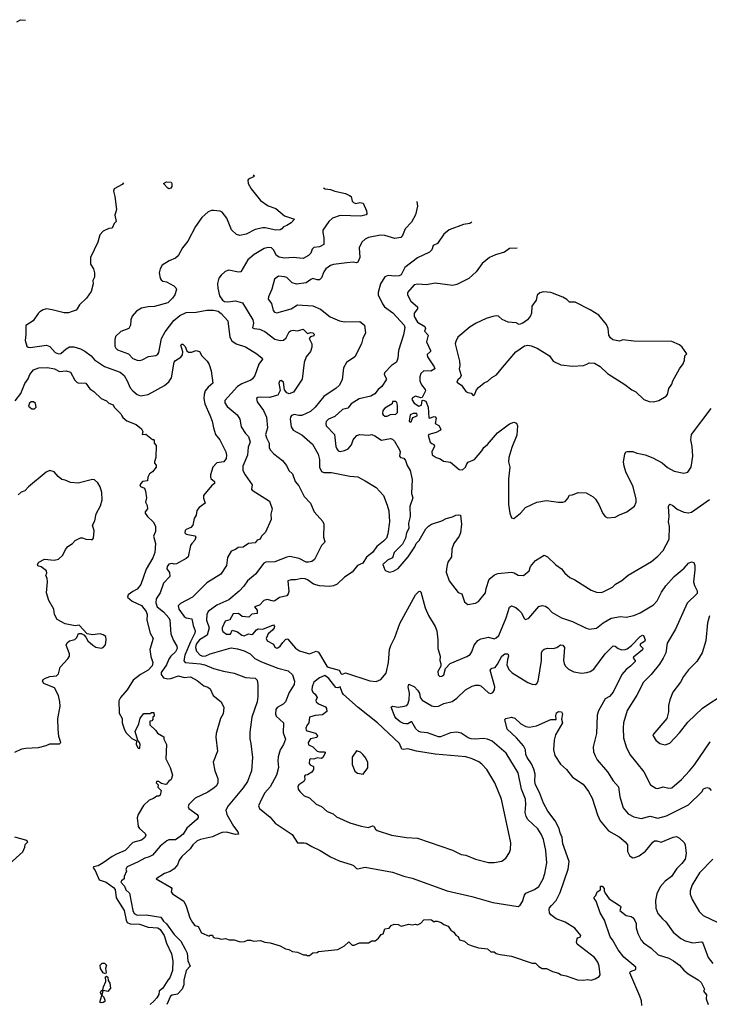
# Model space of a CAD drawing. Extents: x 1771496 to 1971148, y 471553 to 643630.
# Tile 655 of 656: x 1958849 to 1965167, y 522706 to 531724. Entities that reach past the tile are written whole.
import ezdxf

# ---------------------------------------------------------------- set-up
doc = ezdxf.new("R2010")
doc.units = 0

msp = doc.modelspace()

# ---------------------------------------------------------------- linework, layer by layer
at = {"layer": '0CON10XD'}
for points in [[(1958824.1, 531705.9), (1958855.8, 531724.2), (1958902.6, 531720)], [(1960988.9, 530304.7), (1961001.2, 530295), (1960992, 530285), (1960946.1, 530263.9), (1960940, 530255), (1960942.5, 530225), (1960970.5, 530175), (1961055, 530067.8), (1961125, 530017.8), (1961194.1, 529994.1), (1961275, 529928.5), (1961366.4, 529896.4), (1961336.7, 529865), (1961295, 529840), (1961265, 529827.5), (1961251.7, 529808.3), (1961235, 529798), (1961195, 529795.8), (1961098.3, 529818.3), (1961075, 529818.1), (1961005, 529802.2), (1960925, 529759.4), (1960865, 529748), (1960835, 529755.8), (1960788.1, 529798.1), (1960746.4, 529905), (1960705, 529962), (1960685, 529971.2), (1960625, 529977.5), (1960605, 529976.7), (1960575, 529963.8), (1960518.8, 529911.2), (1960459.1, 529830.9), (1960388.8, 529695), (1960341.2, 529635), (1960299.6, 529560.5), (1960275, 529541.2), (1960217.5, 529515), (1960155, 529476.7), (1960135, 529442.5), (1960126.7, 529405), (1960136.1, 529356.1), (1960145, 529342.5), (1960160.4, 529330.5), (1960193.9, 529323.9), (1960260, 529285), (1960279.6, 529269.5), (1960286.2, 529253.8), (1960270, 529205), (1960247.7, 529172.3), (1960205, 529130), (1960085, 529097.8), (1960025, 529094.4), (1959965, 529082.5), (1959918, 529055), (1959880.3, 529009.7), (1959867.1, 528975), (1959862.7, 528927.3), (1959850, 528895), (1959775, 528867.5), (1959726.5, 528823.5), (1959720, 528795), (1959720.4, 528735), (1959729.1, 528715), (1959745, 528699.5), (1959845, 528663.8), (1959885, 528622.3), (1959925, 528605.3), (1959945, 528602.3), (1959971.7, 528608.3), (1960029.4, 528640.6), (1960095, 528647.5), (1960115, 528661.4), (1960122.8, 528677.2), (1960148.4, 528805), (1960182, 528865), (1960260.9, 528969.2), (1960315.3, 529014.7), (1960375, 529041.5), (1960465, 529044.2), (1960562.5, 529065), (1960624.6, 529064.6), (1960666.2, 529055), (1960695, 529034), (1960755.6, 528965), (1960773.3, 528815), (1960792.4, 528782.4), (1960831.2, 528755), (1960916.4, 528726.4), (1961021.2, 528665), (1961071.2, 528625), (1961074, 528615), (1961041.3, 528568.7), (1961003.4, 528466.6), (1960980.8, 528435), (1960967.3, 528422.7), (1960885, 528390), (1960845.2, 528364.8), (1960728.9, 528235), (1960729.4, 528215), (1960750.6, 528180.6), (1960842, 528105), (1960865.5, 528065.5), (1960878.6, 527995), (1960917.1, 527935), (1960945.7, 527905), (1960959.4, 527855), (1960941.7, 527808.3), (1960935.4, 527735), (1960893.5, 527635), (1960894.4, 527595), (1960915, 527554), (1960980, 527465), (1960972.5, 527425), (1960977.5, 527415), (1961136.7, 527315), (1961162, 527245), (1961151.2, 527195), (1961153.3, 527145), (1961101.2, 527028.8), (1961062.9, 526995), (1961053.3, 526965), (1961025, 526956.2), (1961005, 526932.2), (1960943.7, 526926.3), (1960897.1, 526892.9), (1960850, 526890), (1960825, 526870), (1960785, 526856.7), (1960751.7, 526798.3), (1960744.3, 526725), (1960692.9, 526645), (1960564, 526565), (1960432, 526435), (1960322.2, 526377.8), (1960300.8, 526355), (1960306.7, 526325), (1960355, 526259.3), (1960375, 526246.9), (1960425.7, 526235), (1960437.3, 526175), (1960457.9, 526127.9), (1960453.5, 526105), (1960412.8, 526027.2), (1960361.8, 525905), (1960351.7, 525851.7), (1960366.1, 525836.1), (1960505, 525824.1), (1960545.3, 525815.3), (1960625, 525781.5), (1960715, 525756.9), (1960815, 525740), (1960918.9, 525698.9), (1961005, 525693.8), (1961023.8, 525675), (1961030.8, 525635), (1961031.4, 525525), (1961025.6, 525475), (1960974.7, 525335.3), (1960957.3, 525197.3), (1960957.7, 525137.7), (1960967.5, 525095), (1960980.5, 524965), (1960973.3, 524845), (1960935.7, 524745), (1960895, 524687.5), (1960760, 524525), (1960737.1, 524485), (1960746.9, 524445), (1960806.8, 524336.8), (1960846.2, 524285), (1960852.5, 524265), (1960825, 524260), (1960742.6, 524282.6), (1960705, 524279.5), (1960679.3, 524269.3), (1960615, 524238.9), (1960505, 524216.2), (1960475, 524201.5), (1960435, 524166.5), (1960410.4, 524129.6), (1960335, 524060), (1960309.5, 524025), (1960295, 523983.8), (1960265, 523946.2), (1960227.9, 523922.1), (1960175, 523903.8), (1960100, 523855), (1960236, 523775), (1960243.8, 523765), (1960236.2, 523735), (1960248.8, 523718.8), (1960351.9, 523651.9), (1960374.2, 523605), (1960409.1, 523499.1), (1960431.4, 523455), (1960455, 523426), (1960485, 523417.5), (1960515, 523360), (1960585, 523330), (1960595, 523340), (1960615, 523337.5), (1960621.7, 523321.7), (1960633.6, 523313.6), (1960663, 523313), (1960698.3, 523301.7), (1960735, 523307.5), (1960767, 523297), (1960815, 523296.2), (1960869.3, 523279.3), (1960908.3, 523281.7), (1960935, 523293.3), (1960963, 523293), (1960995, 523283.8), (1961055, 523288.8), (1961095, 523273.8), (1961145, 523268.8), (1961235, 523241.2), (1961285, 523212.5), (1961315, 523207.5), (1961348.3, 523188.3), (1961395, 523182.5), (1961448.3, 523158.3), (1961475, 523160), (1961483, 523153), (1961505, 523152.5), (1961535, 523177.5), (1961575, 523180), (1961585, 523190), (1961765, 523207.5), (1961825, 523240), (1961865, 523277.5), (1961895, 523246.7), (1961913, 523247), (1961961.7, 523268.3), (1962045, 523270), (1962075, 523286.7), (1962105, 523287.5), (1962135, 523310), (1962160, 523345), (1962178.3, 523351.7), (1962195, 523397.5), (1962235, 523403.3), (1962253.6, 523426.4), (1962280.7, 523439.3), (1962315, 523437.5), (1962345, 523422.5), (1962415, 523440), (1962445, 523432.5), (1962475, 523440), (1962495, 523432.5), (1962525, 523447.5), (1962552.1, 523477.9), (1962603.9, 523483.9), (1962620.7, 523480.7), (1962645, 523460), (1962655, 523467.5), (1962673.6, 523466.4), (1962710, 523455), (1962736.2, 523436.2), (1962775, 523420), (1962797.5, 523385), (1962827.3, 523367.3), (1962845, 523340), (1962866.4, 523326.4), (1962877.5, 523297.5), (1962923.6, 523283.6), (1962955.9, 523255.9), (1962985, 523243.3), (1963053.6, 523223.6), (1963135, 523212.5), (1963165, 523187.5), (1963195, 523187.5), (1963215, 523172.5), (1963250.7, 523160.7), (1963355, 523146.7), (1963545, 523082.5), (1963575, 523082.5), (1963605, 523052.5), (1963635, 523033.3), (1963675, 523032.5), (1963730, 523005), (1963785, 522990), (1963810, 522975), (1963855, 522966.7), (1963960.7, 522930.7), (1964015, 522927.5), (1964055, 522932.5), (1964085, 522927.5), (1964121.7, 522938.3), (1964159.3, 522960.7), (1964167, 522977), (1964158.8, 523055), (1964145, 523092.5), (1964115.8, 523135), (1963957.8, 523255), (1963950, 523275), (1963956.2, 523305), (1963963.3, 523315), (1963987.5, 523325), (1963990, 523335), (1963935, 523403.8), (1963845, 523457.1), (1963765, 523488.6), (1963714.3, 523525), (1963703.3, 523545), (1963698.6, 523575), (1963701.5, 523588.5), (1963720.7, 523609.3), (1963764.5, 523655.5), (1963799.4, 523730.6), (1963872.5, 523945), (1963881.8, 524015), (1963824.4, 524174.4), (1963820, 524235), (1963800.9, 524275), (1963791.2, 524315), (1963755.4, 524385), (1963688.5, 524475), (1963647.4, 524547.4), (1963610.4, 524645), (1963574.6, 524715), (1963569.6, 524745), (1963571.6, 524815), (1963560.4, 524860.4), (1963537.8, 524907.8), (1963497.7, 524965), (1963486.5, 524995), (1963482.2, 525035), (1963463.8, 525073.8), (1963401.4, 525145), (1963314.2, 525225), (1963293.3, 525315), (1963302.5, 525325), (1963355, 525336.7), (1963385, 525326.7), (1963438.8, 525275), (1963485, 525250), (1963515.7, 525244.3), (1963585, 525255.6), (1963715, 525313.5), (1963765, 525313.3), (1963762.3, 525352.3), (1963768, 525375), (1963785, 525388.8), (1963813.6, 525383.6), (1963823.3, 525365), (1963813.3, 525316.7), (1963820.8, 525285), (1963759.2, 525175), (1963745.5, 525124.5), (1963740, 525035), (1963753.1, 524985), (1963805, 524904.2), (1963858.6, 524855), (1963915, 524787.5), (1964012.6, 524722.6), (1964060, 524655), (1964094.5, 524594.5), (1964142, 524442), (1964166.4, 524386.4), (1964242, 524295), (1964340.7, 524240.7), (1964396.2, 524195), (1964416.2, 524165), (1964417.5, 524105), (1964435, 524070), (1964450, 524055), (1964465, 524047.5), (1964485, 524050), (1964525, 524066.7), (1964581.2, 524108.8), (1964648.8, 524191.2), (1964665.9, 524204.1), (1964685, 524204.2), (1964725, 524190), (1964835, 524235.7), (1964865, 524242), (1964895, 524228.8), (1964936.4, 524186.4), (1964945.5, 524165.5), (1964955.5, 524085.5), (1964945, 524036.2), (1964915, 523994.3), (1964870.7, 523949.3), (1964822.2, 523875), (1964762.9, 523835), (1964717.9, 523782.1), (1964686.1, 523716.1), (1964672.9, 523655), (1964675.7, 523585.7), (1964696.8, 523536.8), (1964737.9, 523487.9), (1964770.3, 523460.3), (1964835, 523366.2), (1964905, 523309.2), (1964945.6, 523285.6), (1965015, 523269.4), (1965095, 523278.6), (1965105, 523273.8), (1965155.8, 523135), (1965199.1, 523079.1)], [(1959799.9, 530229.2), (1959788.8, 530215), (1959714.2, 530175), (1959708.1, 530155), (1959720, 530105), (1959734.3, 529985), (1959719.2, 529935), (1959733.3, 529876.7), (1959713.1, 529856.9), (1959697.5, 529815), (1959665, 529811.5), (1959613.2, 529786.8), (1959584.6, 529755), (1959565.5, 529685), (1959498.1, 529545), (1959497.5, 529485), (1959525, 529442.5), (1959534, 529405), (1959533.3, 529365), (1959520, 529335), (1959523.3, 529305), (1959503.3, 529235), (1959461.2, 529175), (1959397.7, 529112.3), (1959376.2, 529075), (1959365, 529064.2), (1959329.8, 529050.2), (1959295, 529038.1), (1959255, 529039.5), (1959145, 529068.2), (1959095, 529074.5), (1959065, 529066.5), (1959032.3, 529047.7), (1959016.6, 529033.4), (1958971.2, 528965), (1958905.7, 528924.3), (1958906.1, 528843.9), (1958898.2, 528785), (1958913.3, 528733.3), (1958925, 528724.4), (1958945, 528721.5), (1959095, 528743.3), (1959125, 528730.6), (1959175, 528676.5), (1959205, 528662.5), (1959225, 528665.5), (1959275, 528710), (1959305, 528726.5), (1959345, 528727.1), (1959405, 528709.1), (1959446.9, 528686.9), (1959505, 528644), (1959535, 528607.5), (1959626.2, 528546.2), (1959768, 528495), (1959806, 528465), (1959834.1, 528415.9), (1959862.1, 528352.1), (1959884.6, 528324.7), (1959925, 528290.6), (1959955, 528280), (1960025, 528292.1), (1960175, 528372.7), (1960215, 528407.5), (1960238.2, 528445), (1960263.1, 528586.9), (1960277.4, 528602.6), (1960325, 528632.9), (1960341.1, 528655), (1960343.4, 528683.4), (1960326.4, 528743.6), (1960335, 528753.3), (1960345, 528753.3), (1960365, 528731.2), (1960380.7, 528690.7), (1960395, 528678.8), (1960422.3, 528677.7), (1960465.5, 528695.5), (1960495, 528686), (1960518, 528645), (1960566, 528595), (1960583.8, 528565), (1960603, 528507), (1960617.5, 528395), (1960575, 528358.8), (1960548.6, 528325), (1960537.9, 528292.1), (1960535.5, 528255), (1960543.6, 528205), (1960591.7, 528101.7), (1960612.7, 528047.3), (1960623.3, 527985), (1960641.9, 527925), (1960681.4, 527875), (1960738.9, 527765), (1960744.4, 527735), (1960739.4, 527705), (1960720, 527675), (1960655, 527664.1), (1960617.3, 527625), (1960596.2, 527555), (1960596.4, 527536.4), (1960601.2, 527521.2), (1960633.3, 527495), (1960633.8, 527475), (1960606.8, 527453.2), (1960533.9, 527366.1), (1960531.7, 527341.7), (1960546.7, 527295), (1960492.5, 527255), (1960471.7, 527228.3), (1960466.2, 527185), (1960448, 527155), (1960436.2, 527095), (1960417.6, 527072.4), (1960375, 527055.8), (1960364.2, 527045), (1960362.9, 527025), (1960375, 527012.5), (1960455, 526997.5), (1960463.3, 526985), (1960455, 526957.5), (1960425, 526926.7), (1960415, 526907.5), (1960392, 526805), (1960375, 526788), (1960285, 526740), (1960265, 526736.7), (1960245, 526743.3), (1960215, 526736.7), (1960198.8, 526715), (1960196.2, 526695), (1960221.4, 526661.4), (1960224, 526625), (1960166, 526564), (1960134.5, 526475), (1960100.3, 526419.7), (1960096.8, 526383.2), (1960108.8, 526345), (1960165, 526300.8), (1960215.5, 526245), (1960223.3, 526225), (1960235, 526100), (1960257.7, 526037.7), (1960288.9, 525985), (1960291.2, 525965), (1960276.2, 525935), (1960235, 525895.4), (1960215, 525865.5), (1960195.2, 525814.8), (1960145.5, 525745), (1960145.5, 525725.5), (1960167.4, 525697.4), (1960205, 525686.2), (1960235, 525689.2), (1960305, 525713.1), (1960355, 525700.5), (1960415, 525704.4), (1960475, 525672.7), (1960535, 525622.7), (1960571.4, 525611.4), (1960594.4, 525594.4), (1960621.2, 525535), (1960695, 525476.7), (1960719.2, 525425), (1960712.5, 525365), (1960687.9, 525322.1), (1960649.2, 525185), (1960647.3, 525152.7), (1960661.2, 525025), (1960622.5, 524925), (1960637.1, 524845), (1960662.7, 524772.7), (1960664.4, 524735), (1960652.2, 524707.8), (1960630.5, 524689.5), (1960571.9, 524648.1), (1960457.9, 524595), (1960398.8, 524535), (1960391.2, 524515), (1960399.6, 524499.5), (1960474.2, 524445), (1960485, 524430), (1960485, 524417.5), (1960475, 524401.2), (1960379.8, 524320.2), (1960348, 524265), (1960318.1, 524241.9), (1960275, 524212.5), (1960215, 524211.1), (1960196.4, 524203.6), (1960136.9, 524153.1), (1960065, 524072.5), (1960035, 524055.8), (1959994.5, 524045.5), (1959935, 524009.6), (1959834.5, 523965.5), (1959822.1, 523945), (1959827.8, 523925), (1959807.5, 523875), (1959807.5, 523855), (1959782.6, 523837.4), (1959776.2, 523825), (1959808.5, 523788.5), (1959820.9, 523755), (1959855.4, 523725), (1959884.4, 523564.4), (1959897.2, 523537.2), (1959925, 523522.9), (1960006.3, 523523.7), (1960140.8, 523505), (1960165, 523467.1), (1960193.8, 523443.8), (1960265, 523344.4), (1960323.8, 523283.8), (1960365, 523212), (1960383.9, 523173.9), (1960390.8, 523105), (1960409.6, 523055), (1960374.7, 523015), (1960352.2, 522927.8), (1960352.5, 522885), (1960338.2, 522845), (1960295, 522798.9), (1960245, 522789.3), (1960229.6, 522780.4), (1960196.2, 522705)], [(1960215, 530175.8), (1960205, 530181.9), (1960166, 530225), (1960195, 530238.2), (1960236.7, 530235), (1960244, 530225), (1960244, 530195), (1960235, 530180), (1960215, 530175.8)], [(1961633.3, 530184.9), (1961646.7, 530175), (1961695, 530168.2), (1961735, 530153.8), (1961835, 530132.4), (1961871.4, 530115), (1961884.3, 530105), (1961895, 530062.5), (1961908.3, 530048.3), (1961928.8, 530041.2), (1961965, 530048.6), (1961995, 530042.9), (1962027.1, 529975), (1962030, 529945), (1962024.2, 529935.8), (1961975, 529923.1), (1961785, 529930.8), (1961714.3, 529905), (1961680, 529875), (1961626.9, 529795), (1961625.6, 529775), (1961636.9, 529725), (1961636.7, 529665), (1961595.7, 529644.3), (1961543, 529636.9), (1961528.5, 529621.5), (1961515, 529584.3), (1961495, 529565.8), (1961445, 529537.5), (1961355, 529546.2), (1961275, 529541.2), (1961225, 529549.5), (1961203, 529563), (1961175.6, 529615.6), (1961155, 529634.6), (1961125, 529638.4), (1961090.1, 529629.9), (1960996, 529574), (1960939.4, 529525), (1960875.7, 529414.3), (1960855, 529412.9), (1960765, 529429.2), (1960732.2, 529417.8), (1960694.5, 529385.5), (1960673.5, 529356.5), (1960661.3, 529308.7), (1960663.3, 529265), (1960679.4, 529195), (1960705.5, 529155), (1960725, 529142.9), (1960755, 529140.6), (1960825, 529150), (1960891.5, 529131.5), (1960985.7, 528975), (1960990.6, 528945), (1960982.5, 528902.5), (1960995.8, 528895.8), (1961045, 528890.9), (1961095, 528867.6), (1961185, 528796.7), (1961235, 528786.6), (1961265, 528790), (1961291.1, 528808.9), (1961319.2, 528865), (1961330, 528875), (1961355, 528880.5), (1961374.1, 528875.9), (1961395, 528873.1), (1961445, 528888.5), (1961485, 528848.8), (1961515, 528858.9), (1961536, 528855), (1961545.8, 528845), (1961545, 528830), (1961512, 528818), (1961500, 528805), (1961526.2, 528755), (1961525.8, 528725), (1961512.9, 528685), (1961474.2, 528635), (1961455.8, 528585), (1961437.3, 528432.7), (1961357.8, 528312.2), (1961317.3, 528297.3), (1961296.8, 528306.8), (1961273.8, 528335), (1961265, 528403.8), (1961245, 528420.8), (1961232, 528415), (1961222.9, 528395), (1961236.4, 528326.4), (1961215, 528284), (1961136.8, 528263.2), (1961052.3, 528267.6), (1961030, 528265), (1961019.2, 528255), (1961023.3, 528225), (1961082.9, 528145), (1961110, 528085), (1961118.9, 527985), (1961102.1, 527925), (1961109.4, 527895), (1961134.7, 527845), (1961134.6, 527805), (1961143.9, 527783.9), (1961176.3, 527746.3), (1961255.5, 527685.5), (1961292.2, 527642.2), (1961315.7, 527595.7), (1961349.2, 527565), (1961371.4, 527495), (1961405, 527456), (1961456.4, 527356.4), (1961511.9, 527295), (1961547.7, 527217.6), (1961627, 527127), (1961634, 527105), (1961631.2, 526985), (1961643.3, 526945), (1961642.5, 526935), (1961615, 526907.5), (1961548.7, 526781.3), (1961525, 526762.2), (1961495, 526754.5), (1961475, 526756.4), (1961408.3, 526788.3), (1961325, 526806.9), (1961297.9, 526802.1), (1961185, 526758.2), (1961105.4, 526754.6), (1961086.4, 526746.4), (1961010.8, 526645), (1960935, 526584.3), (1960903.1, 526535), (1960858.8, 526491.2), (1960765, 526411.9), (1960655, 526361.8), (1960577.1, 526305), (1960563, 526277), (1960560.4, 526225), (1960585.4, 526155), (1960565, 526085.5), (1960495.7, 526045), (1960466.8, 526005), (1960458.9, 525975), (1960468.8, 525938.8), (1960501.4, 525905), (1960525.6, 525895.6), (1960555, 525897.7), (1960595, 525915.2), (1960785, 525969.6), (1960845, 525961.1), (1960905, 525943.1), (1960960, 525915), (1961004, 525874), (1961065, 525841.8), (1961215, 525783.5), (1961310, 525760), (1961346.9, 525725), (1961367.5, 525665), (1961364.5, 525635), (1961318.7, 525561.3), (1961283.2, 525476.8), (1961262, 525455), (1961206.7, 525423.3), (1961194.6, 525405), (1961191.5, 525365), (1961199.4, 525345), (1961264.6, 525284.6), (1961263.5, 525193.5), (1961283.1, 525135), (1961264.5, 525085), (1961235.8, 525035), (1961217.3, 524972.7), (1961212.9, 524935), (1961221.1, 524875), (1961200.7, 524805), (1961143.8, 524696.2), (1961095, 524641.4), (1961064.4, 524585), (1961038, 524525), (1961045, 524500), (1961145, 524420), (1961190, 524365), (1961345, 524260), (1961395, 524183.8), (1961455, 524186), (1961475, 524181.2), (1961525, 524150), (1961602.5, 524115), (1961697.5, 524055), (1961775, 524018.8), (1961885, 523986.2), (1961905.8, 523975.8), (1961935, 523948.8), (1961945, 523946.2), (1962015, 523961.2), (1962263.9, 523916.1), (1962368.8, 523878.8), (1962445, 523862), (1962764.2, 523745.8), (1962992.3, 523692.3), (1963185, 523637.5), (1963415, 523602.9), (1963433.8, 523615), (1963455, 523646.7), (1963472.5, 523705), (1963485.3, 523724.7), (1963565, 523758.6), (1963604.5, 523785.5), (1963643.9, 523856.1), (1963660, 523905), (1963677.1, 524002.9), (1963669.1, 524115), (1963647.3, 524215), (1963625.4, 524265.4), (1963595, 524311.4), (1963505, 524399.4), (1963489.1, 524425), (1963478.9, 524461.1), (1963486.2, 524535), (1963483.1, 524585), (1963447.3, 524675), (1963414.5, 524825), (1963304.7, 525004.7), (1963178.6, 525115), (1963135, 525134.6), (1963095, 525141.6), (1963025, 525132.9), (1962985, 525136.6), (1962957.6, 525147.6), (1962895, 525189.5), (1962855, 525198.8), (1962795, 525192.7), (1962705, 525156.9), (1962685, 525155.6), (1962585, 525193.6), (1962525, 525197.5), (1962505.8, 525205), (1962479.5, 525229.5), (1962441.7, 525291.7), (1962435, 525293.8), (1962406.5, 525273.5), (1962386.5, 525273.5), (1962365, 525277.8), (1962335, 525294.5), (1962297.1, 525325), (1962285, 525342.5), (1962253.6, 525426.4), (1962265, 525436.2), (1962315, 525428.8), (1962375, 525438), (1962395, 525444), (1962405.6, 525454.4), (1962418.6, 525495), (1962418.9, 525555), (1962407.5, 525615), (1962415, 525636.7), (1962465, 525614.2), (1962495, 525582), (1962510.8, 525555), (1962517.5, 525515), (1962535, 525492.5), (1962625, 525439.4), (1962645, 525434.4), (1962685, 525437.8), (1962735, 525461.1), (1962809.8, 525480.2), (1962855, 525509.4), (1962934.6, 525585.4), (1962995, 525618.9), (1963025, 525628.6), (1963055, 525629.2), (1963072.4, 525622.4), (1963145, 525560), (1963165, 525554), (1963185, 525561.2), (1963200, 525585), (1963201.9, 525615), (1963159.2, 525765), (1963175, 525785.8), (1963205, 525790.6), (1963227.5, 525822.5), (1963265.7, 525895), (1963295, 525915.6), (1963317, 525917), (1963325, 525910), (1963327.5, 525895), (1963317.3, 525865), (1963312.2, 525815), (1963331.3, 525771.3), (1963362.4, 525742.4), (1963505, 525653.8), (1963545, 525638.8), (1963573.6, 525636.4), (1963586.7, 525645), (1963598, 525665), (1963628.9, 525855), (1963629.4, 525925), (1963637.5, 525945), (1963655, 525958.9), (1963685, 525967.3), (1963735.7, 525965.7), (1963768.8, 525975), (1963805, 525998.5), (1963825, 525996.4), (1963838.9, 525975), (1963831.9, 525855), (1963835.8, 525825.8), (1963846, 525805), (1963876.8, 525776.8), (1963925, 525750.8), (1963995, 525739.2), (1964045, 525744.2), (1964075, 525754.2), (1964108.8, 525775), (1964214.3, 525915), (1964285, 525988.5), (1964305, 525987.1), (1964333.3, 525965), (1964365, 525952), (1964395, 525954.3), (1964415, 525962.9), (1964455, 525992.9), (1964535, 526074.4), (1964555, 526085.8), (1964563.8, 526083.8), (1964580.8, 526045), (1964572.7, 526027.3), (1964533.3, 526005), (1964533.4, 525993.4), (1964557.1, 525967.1), (1964556.2, 525953.8), (1964472.5, 525885), (1964470.8, 525875), (1964488.6, 525855), (1964486.9, 525845), (1964445, 525802.7), (1964405, 525773.1), (1964365, 525727.1), (1964285, 525566.2), (1964254, 525525), (1964211.9, 525505), (1964152.9, 525395), (1964140, 525355), (1964134.6, 525185.4), (1964102.9, 525065), (1964106.8, 525016.8), (1964120.3, 524980.3), (1964140.8, 524945), (1964235, 524834), (1964285, 524752), (1964336.2, 524696.2), (1964346.7, 524605), (1964377.5, 524505), (1964425, 524450.8), (1964475, 524423.1), (1964542.3, 524407.7), (1964625, 524428.6), (1964695, 524411.9), (1964775, 524431.4), (1964975, 524533.5), (1965097.9, 524652.1), (1965115, 524678), (1965145, 524692), (1965165, 524686.7), (1965185, 524663.3)], [(1962487.4, 530060.2), (1962494, 530015), (1962474.3, 529935.7), (1962439.8, 529870.2), (1962381.4, 529808.6), (1962355, 529746.2), (1962340.2, 529729.8), (1962285, 529718.6), (1962195, 529747.1), (1962155, 529750), (1962045, 529728.8), (1962015, 529713.8), (1961983.3, 529685), (1961960, 529635), (1961963.8, 529545), (1961947.7, 529502.3), (1961935, 529496.7), (1961905, 529502), (1961845, 529497.5), (1961725, 529482.7), (1961695, 529473.3), (1961655, 529442.5), (1961635.6, 529415), (1961615, 529358.8), (1961595, 529342.5), (1961575, 529341.1), (1961535, 529352.7), (1961515, 529345.5), (1961475, 529313.1), (1961385, 529301.5), (1961345.4, 529315.4), (1961295, 529364), (1961275, 529369.4), (1961220, 529375), (1961183.9, 529346.1), (1961158, 529255), (1961128, 529185), (1961126.2, 529165), (1961155.5, 529125), (1961170.8, 529060.8), (1961184.5, 529044.5), (1961205, 529039.4), (1961335, 529076.2), (1961395, 529112.2), (1961535, 529104.4), (1961605, 529072.9), (1961693.1, 529003.1), (1961778.8, 528965), (1961825, 528956.7), (1961965, 528960), (1962006.7, 528925), (1962016.2, 528855), (1961993.8, 528805), (1961982, 528755), (1961918.8, 528635), (1961843.8, 528585), (1961816.7, 528536.7), (1961804, 528425), (1961775.5, 528374.5), (1961749.8, 528350.2), (1961635, 528272.9), (1961555.4, 528174.7), (1961514.2, 528135), (1961435, 528100), (1961405, 528098.7), (1961363.1, 528106.9), (1961340.5, 528099.5), (1961329.6, 528085), (1961326.1, 528065), (1961335.6, 527995.6), (1961355.5, 527965.5), (1961435, 527922.5), (1961532, 527835), (1961584.4, 527744.4), (1961596.7, 527695), (1961594.3, 527625), (1961615, 527586.2), (1961635, 527578), (1961707, 527577), (1961875, 527544), (1961946.1, 527536.1), (1962015, 527500), (1962115, 527438.8), (1962183.3, 527365), (1962216.6, 527276.6), (1962230.8, 527225), (1962236.5, 527125), (1962223.1, 527015), (1962208.6, 526975), (1962183.1, 526946.9), (1962122.1, 526897.9), (1962080, 526845), (1962025, 526800.6), (1961992.9, 526747.1), (1961944, 526725), (1961895, 526662.5), (1961825, 526618.6), (1961757.4, 526552.6), (1961725, 526539.4), (1961686.3, 526533.7), (1961595, 526538.5), (1961539.2, 526555), (1961485, 526594.6), (1961465, 526601.3), (1961435, 526604.6), (1961375, 526593.5), (1961335, 526594.3), (1961306.7, 526583.3), (1961313.4, 526486.6), (1961309.4, 526465), (1961295, 526446), (1961228, 526432), (1961185, 526402), (1961175, 526399.2), (1961115, 526413.1), (1961085, 526405.6), (1961045, 526363.1), (1961001.2, 526345), (1961025.4, 526315.4), (1961024.4, 526285.6), (1960975, 526277.7), (1960947.5, 526252.5), (1960888.3, 526258.3), (1960855, 526285.5), (1960805, 526282.2), (1960775, 526227.1), (1960732, 526215), (1960703.6, 526155), (1960702.7, 526135), (1960710.2, 526120.2), (1960745, 526095.6), (1960780, 526095), (1960797, 526133), (1960845, 526118.2), (1960885, 526086.1), (1960905, 526080.3), (1960945, 526100), (1960975, 526093.1), (1960985, 526096.2), (1961020, 526135), (1961035, 526143.3), (1961075, 526140.5), (1961175, 526180), (1961183.8, 526165), (1961180, 526155), (1961166, 526134), (1961125, 526097.8), (1961106.2, 526055), (1961115, 526034.5), (1961172.9, 526005), (1961186.3, 525976.3), (1961205, 525966.5), (1961215, 525969.5), (1961235.5, 525985), (1961258.9, 526021.1), (1961285, 526046.2), (1961295, 526054), (1961305, 526050.8), (1961375, 525967.8), (1961413.1, 525943.1), (1961505, 525917.1), (1961565, 525940), (1961585, 525932), (1961662.3, 525802.3), (1961675, 525793.3), (1961775, 525766.2), (1961795, 525732.5), (1961805, 525730), (1961835, 525740.8), (1962057.6, 525667.6), (1962115, 525662.2), (1962159.1, 525680.9), (1962205, 525737.5), (1962227.5, 525835), (1962236.5, 525955), (1962248.3, 525991.7), (1962285.5, 526065), (1962330.6, 526195), (1962476, 526455), (1962505, 526486.7), (1962515, 526490), (1962525, 526482.5), (1962565, 526336.7), (1962595.5, 526265.5), (1962655, 526166.7), (1962669.2, 526125), (1962679.2, 526045), (1962680.8, 525965), (1962701.2, 525895), (1962696.7, 525855), (1962707, 525823), (1962707, 525803), (1962681.2, 525755), (1962683.3, 525725), (1962697, 525707), (1962715, 525710), (1962733.3, 525725), (1962749.3, 525780.7), (1962794.2, 525825.8), (1962945, 525890.8), (1962975, 525910.8), (1962992.5, 525935), (1963012.5, 525995), (1963045, 526036.5), (1963075, 526052.5), (1963145, 526068.9), (1963195, 526053.1), (1963215, 526062.1), (1963240, 526085), (1963304.6, 526245), (1963335, 526342.5), (1963354.1, 526355.9), (1963395, 526339.2), (1963419.7, 526319.7), (1963443.2, 526293.2), (1963473.8, 526235), (1963485, 526231.2), (1963515, 526244), (1963605, 526348.8), (1963635, 526360), (1963665, 526353.8), (1963687.6, 526337.6), (1963726.2, 526295), (1963813.3, 526245), (1963915, 526210.8), (1964033.2, 526153.2), (1964067.7, 526142.3), (1964135, 526150.8), (1964195, 526200.6), (1964266.6, 526243.4), (1964353.4, 526256.6), (1964405, 526251.4), (1964475.8, 526265.8), (1964535, 526290.6), (1964655.7, 526365), (1964688.1, 526401.9), (1964728.8, 526481.2), (1964770.2, 526539.8), (1964845, 526623.1), (1964938.1, 526701.9), (1964975, 526746.2), (1965005, 526760), (1965025, 526752.5), (1965034, 526725), (1965035.7, 526685), (1965022.9, 526575), (1965031.3, 526541.3), (1965055, 526492.5), (1965055, 526467.5), (1964965, 526381.2), (1964858.3, 526141.7), (1964781.9, 526015), (1964767.8, 525925), (1964744.6, 525875.3), (1964709.8, 525820.2), (1964635, 525728), (1964564.3, 525655), (1964502, 525538), (1964415, 525396.7), (1964381.9, 525285), (1964377.1, 525235), (1964381.4, 525145), (1964404.2, 525065), (1964440, 524995), (1964566.3, 524836.3), (1964627, 524717), (1964676.4, 524686.4), (1964695, 524682.2), (1964745, 524697.5), (1964795, 524685.7), (1964825, 524689.2), (1964913.8, 524766.2), (1964985.8, 524845), (1965032.2, 524897.8), (1965175, 525110)], [(1962990.4, 529868.7), (1962974, 529856), (1962915, 529847.5), (1962785, 529798.8), (1962735, 529760), (1962676.7, 529675), (1962638, 529655), (1962624.2, 529615), (1962605, 529595.7), (1962495, 529544.3), (1962377.1, 529455), (1962343.5, 529386.5), (1962325, 529378.9), (1962285, 529375.6), (1962225, 529380.8), (1962195, 529368.8), (1962155.7, 529305), (1962132.9, 529225), (1962134, 529205), (1962171.9, 529121.9), (1962190.6, 529095), (1962268.5, 529038.5), (1962370.5, 528925), (1962377.5, 528905), (1962365, 528837.5), (1962320.8, 528695), (1962314.2, 528625), (1962301.7, 528588.3), (1962254.1, 528555.9), (1962191.4, 528488.6), (1962189.2, 528475), (1962208.8, 528435), (1962206.2, 528425), (1962165.8, 528365), (1962133.5, 528336.5), (1962103.4, 528296.6), (1962065, 528276.2), (1961957.8, 528252.2), (1961885, 528204.4), (1961855, 528166.9), (1961807.6, 528152.4), (1961735, 528089.1), (1961679.2, 528065), (1961656.9, 528045), (1961652.2, 528025), (1961658.1, 528005), (1961733.4, 527925), (1961745.9, 527815), (1961753.8, 527795), (1961766.3, 527776.3), (1961785, 527769.4), (1961825, 527776.9), (1961857, 527793), (1961889.6, 527830.4), (1961903.3, 527875), (1961915, 527892.5), (1961938, 527915), (1961965, 527925.6), (1962045, 527919.5), (1962075, 527924.4), (1962103.3, 527913.3), (1962165, 527873.1), (1962245, 527888.1), (1962265, 527882), (1962283.8, 527865), (1962330, 527785), (1962334, 527765), (1962330, 527725), (1962336.7, 527715), (1962366.9, 527706.9), (1962385, 527685.8), (1962400.2, 527640.2), (1962426.1, 527595), (1962446, 527514), (1962440, 527385), (1962450.4, 527345), (1962422.5, 527265), (1962427.7, 527175), (1962412, 527112), (1962415.5, 527065), (1962394, 527025), (1962383.2, 526975), (1962355, 526921.5), (1962280.5, 526845), (1962263.8, 526796.2), (1962220, 526775), (1962175.7, 526735), (1962192.9, 526685), (1962203.8, 526675), (1962235.9, 526664.1), (1962275, 526673.8), (1962315, 526698.8), (1962408, 526805), (1962468, 526895), (1962480, 526925), (1962507.5, 526955), (1962570.2, 527059.8), (1962594.5, 527085.5), (1962623.3, 527105), (1962715, 527134.2), (1962755, 527155.8), (1962815, 527170.8), (1962845, 527185.7), (1962865, 527190), (1962886.2, 527186.2), (1962896.1, 527103.9), (1962888.8, 527025), (1962876.2, 526995), (1962825, 526927.5), (1962809.2, 526875), (1962805.6, 526805), (1962772.9, 526755), (1962763.3, 526716.7), (1962756, 526665), (1962783, 526583), (1962865, 526476.7), (1962900, 526465), (1962925, 526392.5), (1962955, 526366.7), (1963025, 526380), (1963053.9, 526396.1), (1963116.7, 526475), (1963122.5, 526515), (1963151.3, 526598.7), (1963200, 526640), (1963228.7, 526651.3), (1963355, 526663.1), (1963378.7, 526658.7), (1963415.9, 526635.9), (1963465, 526634), (1963516.2, 526675), (1963528.8, 526715), (1963575, 526770.8), (1963655, 526820), (1963683.3, 526805), (1963760.9, 526730.9), (1963813.9, 526693.9), (1963843.4, 526653.4), (1963890, 526615), (1963934.4, 526594.4), (1964060, 526515), (1964085, 526499.2), (1964135, 526481.2), (1964175, 526478), (1964195, 526482.5), (1964280, 526525), (1964307, 526553), (1964365, 526588), (1964424.3, 526635.7), (1964638.5, 526761.5), (1964695, 526810), (1964745, 526863.8), (1964798.1, 526965), (1964803.2, 527083.2), (1964791.9, 527125), (1964798.9, 527175), (1964792.5, 527265), (1964798.3, 527281.7), (1964805, 527286), (1964834.2, 527274.2), (1964872.4, 527242.4), (1964935, 527212.5), (1964975, 527207.8), (1965004.2, 527214.2), (1965169.8, 527330.2)], [(1963408.1, 529631.7), (1963335, 529628.6), (1963290, 529595), (1963208.6, 529571.4), (1963152.5, 529545), (1963085, 529490), (1963032.5, 529415), (1962962.5, 529355), (1962855, 529300), (1962815, 529289.2), (1962655, 529311.9), (1962575, 529296.9), (1962496.8, 529303.2), (1962464.2, 529295), (1962403.1, 529225), (1962401.1, 529205), (1962432.7, 529145), (1962492.1, 529095), (1962492.3, 529075), (1962464, 529035), (1962462.9, 529005), (1962494, 528954), (1962560, 528915), (1962565.4, 528895.4), (1962558.8, 528871.2), (1962592.2, 528835), (1962576.9, 528775), (1962611.9, 528695), (1962611.9, 528685), (1962583, 528656.9), (1962584.1, 528635), (1962647.5, 528545), (1962652, 528525), (1962615, 528505.6), (1962553, 528507), (1962525, 528484), (1962515, 528452.5), (1962516.4, 528416.4), (1962530.4, 528380.4), (1962565, 528337.5), (1962566, 528325), (1962535, 528263.3), (1962525, 528260), (1962475, 528274.5), (1962448.3, 528261.7), (1962443.1, 528245), (1962462, 528212), (1962505, 528183.3), (1962530, 528195), (1962535, 528237.5), (1962545, 528240), (1962570.4, 528230.5), (1962590.8, 528175), (1962597.7, 528077.7), (1962605, 528074.2), (1962645, 528089.2), (1962656.7, 528086.7), (1962666, 528075), (1962656.9, 528026.9), (1962687.5, 528007.5), (1962708.8, 527975), (1962703.3, 527965), (1962665, 527943.3), (1962595.9, 527924.1), (1962592, 527915), (1962609.5, 527855), (1962625, 527841.8), (1962642.2, 527832.2), (1962648.5, 527818.5), (1962624.1, 527765), (1962627.6, 527737.6), (1962665, 527714.6), (1962702.5, 527702.5), (1962731.3, 527681.3), (1962795, 527670.4), (1962875, 527605.7), (1962905, 527602.5), (1962933.8, 527625), (1962944.5, 527655.5), (1962958.1, 527671.9), (1963015.7, 527694.3), (1963084.2, 527775), (1963102, 527805), (1963135, 527833.8), (1963225, 527940), (1963336.4, 528023.6), (1963375, 528037.5), (1963399.3, 528029.3), (1963410, 528005), (1963405, 527920), (1963357.5, 527805), (1963330, 527715), (1963328.8, 527675), (1963338.6, 527625), (1963325.8, 527515), (1963328.8, 527285), (1963340, 527205), (1963355, 527160), (1963375, 527156.7), (1963435.9, 527204.1), (1963482.7, 527257.3), (1963586.1, 527303.9), (1963675, 527320), (1963786.4, 527303.6), (1963826.1, 527303.9), (1963845, 527312.5), (1963867.5, 527335), (1963885, 527370), (1963915, 527373.3), (1963965, 527393.3), (1964039.3, 527389.3), (1964103.9, 527353.9), (1964123.6, 527333.6), (1964153.6, 527283.6), (1964192.7, 527202.7), (1964214.1, 527174.1), (1964235, 527160), (1964305, 527167.5), (1964345, 527190), (1964410, 527215), (1964480.7, 527269.3), (1964496.7, 527305), (1964496.4, 527333.6), (1964470, 527445), (1964402.7, 527582.7), (1964386, 527636), (1964380, 527675), (1964393.3, 527745), (1964402.5, 527765), (1964415, 527770), (1964465, 527768.8), (1964503, 527753), (1964537.3, 527747.3), (1964578.8, 527738.8), (1964649.7, 527709.7), (1964735, 527663.8), (1964785, 527624), (1964845, 527588.8), (1964935, 527570), (1964970.4, 527579.5), (1965000.8, 527625), (1965016, 527725), (1965008.8, 527815), (1964996.4, 527876.4), (1965004, 527925), (1965185, 528163.8)], [(1964655, 528223.3), (1964705, 528236.7), (1964772.5, 528275), (1964785, 528292.5), (1964796.2, 528345), (1964823.3, 528385), (1964834.1, 528415.9), (1964893.3, 528525), (1964928.8, 528571.2), (1964940, 528605), (1964943.6, 528646.4), (1964960, 528665), (1964918.8, 528725), (1964895, 528746), (1964825, 528777.1), (1964475, 528780), (1964375, 528792.5), (1964345, 528780), (1964283, 528793), (1964261.7, 528811.7), (1964247.5, 528835), (1964240, 528895), (1964225, 528932.5), (1964155, 529016.7), (1964075.7, 529065.7), (1963937.3, 529137.3), (1963885, 529136.2), (1963860.3, 529160.3), (1963825, 529182), (1963715, 529224), (1963648.3, 529231.7), (1963615, 529223.3), (1963589.3, 529200.7), (1963580, 529155), (1963540, 529100), (1963536.7, 529035), (1963528.3, 529011.7), (1963502.5, 528975), (1963460, 528945), (1963425, 528932.5), (1963398.3, 528948.3), (1963325, 528952.5), (1963269.3, 528979.3), (1963235, 529007.5), (1963215, 529012.5), (1963185, 529006.2), (1963122.7, 528987.3), (1963032.5, 528945), (1962975, 528910), (1962862.5, 528815), (1962843.6, 528776.4), (1962840, 528755), (1962879.4, 528595), (1962882.7, 528557.3), (1962875.8, 528525), (1962893.5, 528465), (1962885.4, 528444.6), (1962864, 528425), (1962853.3, 528403.3), (1962895.5, 528375.5), (1962935, 528320), (1962955, 528308.8), (1962985, 528303.3), (1963005, 528283.3), (1963015, 528286.7), (1963035, 528332.5), (1963053.3, 528355), (1963105, 528398.8), (1963137.3, 528412.7), (1963174.2, 528445.8), (1963218.8, 528471.2), (1963272, 528538), (1963395, 528681.2), (1963475, 528738), (1963505, 528742), (1963535, 528736.9), (1963590, 528715), (1963702.5, 528645), (1963735.9, 528595.9), (1963806.4, 528563.6), (1963915, 528551.2), (1964015, 528556.7), (1964045, 528567.5), (1964065, 528582.5), (1964115, 528577.5), (1964166.4, 528546.4), (1964233.9, 528483.9), (1964394.1, 528384.1), (1964457.5, 528335), (1964495, 528316.7), (1964566.4, 528246.4), (1964615, 528227.5), (1964655, 528223.3)], [(1958807.5, 528232.5), (1958859.3, 528300.7), (1958895, 528393.3), (1958926.2, 528435), (1958942, 528475), (1958975, 528516.2), (1959025, 528536), (1959105, 528539.2), (1959167.5, 528525), (1959215, 528502), (1959275, 528509.4), (1959315, 528495.7), (1959355, 528422.5), (1959375, 528402.5), (1959385, 528397.5), (1959455, 528396), (1959492.8, 528342.8), (1959529.1, 528319.1), (1959595.5, 528255.5), (1959645, 528232), (1959665, 528212.5), (1959705, 528196.2), (1959715.8, 528175), (1959775.7, 528115), (1959785.6, 528095), (1959795, 528079.2), (1959831.4, 528051.4), (1959915, 528017.5), (1959965, 527977.5), (1959977, 527953), (1959970, 527925), (1960005, 527927.5), (1960065, 527880), (1960075, 527880), (1960080, 527875), (1960080, 527845), (1960100, 527825), (1960096.7, 527715), (1960082.5, 527675), (1960083, 527663), (1960100, 527645), (1960100, 527625), (1960065, 527582.5), (1960037.5, 527565), (1960023.8, 527535), (1960020, 527500), (1959975, 527494), (1959950.8, 527465), (1959955, 527448.8), (1959993, 527433), (1960002.5, 527405), (1960012, 527345), (1960002, 527305), (1960016, 527275), (1960020, 527245), (1959997.5, 527215), (1959998.8, 527205), (1960020, 527175), (1960071.2, 527125), (1960093.3, 527085), (1960093.3, 527035), (1960074, 526995), (1960094.5, 526925), (1960087.7, 526845), (1960070, 526795), (1960008.2, 526691.8), (1959960.1, 526549.9), (1959925, 526508.9), (1959885, 526486.5)], [(1958960.4, 528160.5), (1958985, 528160.8), (1959000, 528175), (1958995, 528207.5), (1958975, 528223.3), (1958955, 528223.3), (1958939.6, 528210.5), (1958930, 528185), (1958960.4, 528160.5)], [(1962215, 528092), (1962245, 528109.4), (1962295, 528109.6), (1962311.8, 528125), (1962311.4, 528195), (1962305, 528218.8), (1962295, 528228), (1962265, 528227.5), (1962260, 528205), (1962194, 528165), (1962176.7, 528145), (1962174, 528115), (1962180, 528105), (1962195, 528092), (1962215, 528092)], [(1962425, 528038.8), (1962435, 528041.2), (1962449.3, 528080.7), (1962489.2, 528095), (1962492, 528105), (1962486.1, 528116.1), (1962453.9, 528116.1), (1962427.5, 528105), (1962416.2, 528046.2), (1962425, 528038.8)], [(1958805, 525016.5), (1958867.5, 525045), (1958905, 525052.7), (1959022.1, 525057.9), (1959092.5, 525075), (1959125, 525092.5), (1959215, 525092.5), (1959227, 525103), (1959208.8, 525158.8), (1959200, 525225), (1959199.6, 525320.5), (1959219.1, 525435), (1959217.9, 525475), (1959205.3, 525535), (1959167.1, 525605), (1959070, 525645), (1959057.8, 525665), (1959065, 525679.4), (1959085, 525694.4), (1959125, 525707.3), (1959185, 525714.5), (1959205, 525732.5), (1959219.6, 525795), (1959290.4, 525869.6), (1959304.6, 525895), (1959305.4, 525915), (1959275.8, 525994.2), (1959282.3, 526017.7), (1959306.1, 526033.9), (1959355, 526047.5), (1959372.5, 526065), (1959388.3, 526101.7), (1959411.7, 526101.7), (1959435, 526090), (1959455, 526070), (1959474.1, 526034.1), (1959517.5, 525995), (1959545, 525976.7), (1959595, 525966.7), (1959615, 525973.8), (1959635, 525997.5), (1959642.5, 526045), (1959637.5, 526075), (1959615, 526090.8), (1959585, 526098.6), (1959515, 526091.2), (1959468.3, 526098.3), (1959395, 526177.5), (1959357, 526173), (1959265, 526192), (1959190.7, 526230.7), (1959166.7, 526275), (1959162.5, 526325), (1959116.7, 526405), (1959093.8, 526475), (1959103.8, 526575), (1959100.8, 526605), (1959087.1, 526635), (1959096.7, 526655), (1959095.8, 526675), (1959045, 526713.8), (1959015, 526723.3), (1959011.2, 526735), (1959023.9, 526756.1), (1959075, 526783.3), (1959165, 526772.5), (1959205, 526784), (1959245, 526818.8), (1959269.5, 526870.5), (1959290.6, 526899.4), (1959333, 526927), (1959356.4, 526953.6), (1959405, 526978.8), (1959425, 526978.8), (1959455, 526966.2), (1959505, 526962), (1959515.8, 526964.2), (1959525, 526976.7), (1959532.7, 527042.7), (1959516.7, 527095), (1959536.4, 527133.6), (1959550.8, 527199.2), (1959588.3, 527271.7), (1959604.6, 527325), (1959600.5, 527395), (1959586.5, 527445), (1959565, 527481.2), (1959535, 527510), (1959515, 527514), (1959385, 527479.5), (1959315, 527485.4), (1959266.4, 527506.4), (1959235, 527511.4), (1959200.2, 527540.2), (1959164.1, 527584.1), (1959125, 527594), (1959091.7, 527578.3), (1958928.8, 527445), (1958895, 527408), (1958863, 527397), (1958835, 527371.2)], [(1959885, 526486.5), (1959841.2, 526455), (1959836.7, 526435), (1959878.3, 526398.3), (1959965, 526359.5), (1960006.9, 526305), (1960016.4, 526275), (1960013.5, 526225), (1960043.9, 526105), (1960072.2, 526055), (1960041.1, 525955), (1960051.3, 525891.3), (1960068.9, 525835), (1960063.5, 525805), (1960024.5, 525765), (1959954.4, 525725.6), (1959887.8, 525675), (1959833.3, 525585), (1959771.4, 525515), (1959757.5, 525485), (1959761.7, 525371.7), (1959786.2, 525325), (1959786.7, 525285), (1959809.3, 525219.3), (1959825, 525192.5), (1959875, 525140), (1959918.3, 525118.3), (1959917.5, 525085), (1959935, 525052.5), (1959945, 525050), (1959950, 525055), (1959952.5, 525085), (1959947.5, 525105), (1959931.7, 525121.7), (1959907.5, 525205), (1959940, 525275), (1959953, 525327), (1959985, 525370), (1960045, 525370), (1960055, 525377.5), (1960078.3, 525378.3), (1960080, 525345), (1960070, 525335), (1960070, 525315), (1960058.3, 525301.7), (1960041.7, 525298.3), (1960040, 525265), (1960097.5, 525215), (1960110.7, 525190.7), (1960170, 525155), (1960170, 525135), (1960193.3, 525085), (1960187.5, 524955), (1960227.5, 524875), (1960250, 524805), (1960236.2, 524765), (1960212.9, 524747.1), (1960195, 524723.3), (1960185, 524720), (1960147, 524727), (1960120, 524745), (1960102.5, 524745), (1960100, 524735), (1960116.4, 524716.4), (1960116, 524695), (1960143.8, 524665), (1960135, 524620), (1960125, 524612.5), (1960105, 524612.5), (1960075, 524590), (1960035, 524576.2), (1959984.2, 524525.8), (1959933.3, 524445), (1959926.2, 524415), (1959934, 524335), (1959946.7, 524315), (1959999.7, 524269.7), (1960004.3, 524255), (1959995.5, 524235), (1959965, 524208.2), (1959885, 524186.5), (1959815, 524114.5), (1959735, 524079.7), (1959695, 524060), (1959615, 524001.3), (1959568, 523975), (1959523.8, 523965), (1959520.6, 523955), (1959540.1, 523930.1), (1959578, 523845), (1959640, 523825), (1959709.5, 523775), (1959725, 523756.9), (1959731.6, 523681.6), (1959805.7, 523565), (1959824.7, 523475), (1959835, 523453.8), (1959861.9, 523441.9), (1959945, 523440.8), (1960025, 523412.2), (1960115, 523406.6), (1960135, 523392.2), (1960173.5, 523335), (1960192.9, 523265), (1960239.1, 523169.1), (1960251.2, 523105), (1960248.2, 523015), (1960223, 522947), (1960205, 522927.1), (1960161.5, 522855), (1960125.4, 522825), (1960122.6, 522795), (1960105, 522766.2), (1960079.3, 522735), (1960042.9, 522705)], [(1965168.6, 526265), (1965150.9, 526199.1), (1965135.8, 526035), (1965102, 525925), (1965053, 525847), (1964975, 525769.2), (1964931.2, 525708.8), (1964904.3, 525655), (1964831.4, 525565), (1964803.9, 525493.9), (1964793.9, 525443.9), (1964793.3, 525385), (1964776.7, 525325), (1964650, 525175), (1964655, 525157.5), (1964677.5, 525125), (1964713.9, 525093.9), (1964763.6, 525083.6), (1964805, 525096.7), (1964895, 525193.3), (1964971.1, 525288.9), (1965105, 525418), (1965155, 525452.5), (1965265.5, 525524.5)], [(1963195, 524003.8), (1963265, 524016.7), (1963302.5, 524045), (1963336.7, 524095), (1963346.1, 524123.9), (1963350, 524185), (1963264.4, 524584.4), (1963202.5, 524735), (1963128, 524855), (1963084, 524905), (1963055, 524927.5), (1962995.4, 524955.5), (1962935, 524971.9), (1962655, 524996.7), (1962485, 525024.4), (1962405, 525045.6), (1962365, 525038.5), (1962351.5, 525041.5), (1962329.2, 525095), (1962127.5, 525285), (1961950.8, 525425), (1961815, 525544.2), (1961802.1, 525562.1), (1961785, 525613.3), (1961765, 525603.8), (1961745, 525608.8), (1961679.7, 525689.7), (1961645, 525716.2), (1961595, 525696.7), (1961545, 525655.5), (1961529.5, 525615), (1961526, 525585), (1961534.6, 525565), (1961557.3, 525545), (1961575.6, 525515), (1961563.1, 525486.9), (1961565.5, 525475), (1961585, 525459.2), (1961649.4, 525429.4), (1961660, 525415), (1961663.6, 525386.4), (1961622.9, 525357.1), (1961555, 525352.5), (1961505, 525335.6), (1961499.2, 525285), (1961480.4, 525259.6), (1961471.8, 525235), (1961475, 525216), (1961481.5, 525211.5), (1961558.1, 525188.1), (1961577.5, 525165), (1961571.4, 525148.6), (1961513, 525137), (1961490.5, 525105), (1961495, 525082), (1961535, 525064.4), (1961575.8, 525025), (1961595, 525017.9), (1961638.6, 525018.6), (1961646.7, 525015), (1961646.2, 525006.2), (1961626, 524965), (1961615, 524957.5), (1961575, 524961.8), (1961545, 524952.1), (1961515, 524953.5), (1961503.5, 524946.5), (1961501.5, 524911.5), (1961510.4, 524900.4), (1961540.8, 524885), (1961539.5, 524855), (1961525, 524831.9), (1961485, 524808.8), (1961463.3, 524805), (1961458.8, 524795), (1961461.9, 524765), (1961453.1, 524746.9), (1961405, 524716.2), (1961396.7, 524705), (1961401.2, 524675), (1961414, 524655), (1961455, 524616), (1961505, 524596.2), (1961565, 524540), (1961615, 524518.8), (1961665, 524472), (1961721.2, 524451.2), (1961752.1, 524422.1), (1961875, 524368), (1961977.3, 524337.3), (1962045, 524326), (1962080.5, 524339.5), (1962095, 524338), (1962108.6, 524308.6), (1962125, 524296.2), (1962255, 524256), (1962394.2, 524234.2), (1962495, 524228), (1962815, 524118.8), (1962895, 524078.8), (1962935, 524071.2), (1963025, 524036.2), (1963145, 524003.8), (1963195, 524003.8)], [(1961995, 524812.5), (1962037, 524873), (1962037.5, 524925), (1962015, 524970), (1961993, 524993), (1961970, 525015), (1961935, 525027.5), (1961895, 524970), (1961893.6, 524903.6), (1961920.7, 524840.7), (1961945, 524822.5), (1961995, 524812.5)], [(1958752.1, 523987.9), (1958877.8, 524102.2), (1958896, 524145), (1958899.2, 524170.8), (1958922.9, 524195), (1958915, 524207.5), (1958805, 524237.3)], [(1965198.9, 524035), (1965078.6, 523911.4), (1965010.7, 523799.3), (1964991.4, 523745), (1964991.4, 523715), (1965010, 523665), (1965075.5, 523555.5), (1965110.2, 523520.2), (1965243.8, 523455)], [(1964549.6, 522695), (1964546.6, 522736.6), (1964531.7, 522781.7), (1964439.2, 522995), (1964445, 523006.2), (1964492.5, 523025), (1964493.3, 523045), (1964385, 523138.6), (1964333.3, 523203.3), (1964281.4, 523295), (1964258.1, 523325), (1964205.5, 523475.5), (1964168, 523545), (1964130.7, 523650.7), (1964112.5, 523675), (1964112.5, 523687.5), (1964128.3, 523701.7), (1964140, 523735), (1964170, 523755), (1964171.7, 523788.3), (1964185, 523787.5), (1964203.3, 523765), (1964202.5, 523745), (1964213.3, 523725), (1964250.6, 523670.6), (1964352.5, 523605), (1964357.5, 523595), (1964347.5, 523565), (1964405, 523518.8), (1964450.3, 523510.3), (1964468.3, 523498.3), (1964485, 523473.8), (1964495.5, 523445), (1964497.5, 523405), (1964510.9, 523355), (1964543.2, 523293.2), (1964565, 523269.2), (1964635, 523219.2), (1964699.1, 523159.1), (1964795, 523128.5), (1964838.8, 523105), (1964894.5, 523064.5), (1964935, 523018), (1964974.5, 522984.5), (1965065, 522930), (1965092.5, 522905), (1965122.5, 522845), (1965112.5, 522825), (1965141.2, 522791.2), (1965139.5, 522755), (1965157.1, 522705)], [(1959635, 522986.2), (1959615, 522994.5), (1959589.2, 523035), (1959585.7, 523065), (1959605, 523082.5), (1959625, 523081.9), (1959643.1, 523065), (1959635.7, 523035), (1959642.5, 522997.5), (1959635, 522986.2)], [(1959595, 522718), (1959582.9, 522725), (1959600, 522785), (1959590.6, 522815), (1959595, 522828.6), (1959611.7, 522838.3), (1959615.4, 522865), (1959637.5, 522915), (1959633.6, 522956.4), (1959645, 522963.3), (1959657.5, 522955), (1959660, 522925), (1959675, 522900), (1959680.8, 522855), (1959655, 522823.8), (1959617.5, 522832.5), (1959611.2, 522828.8), (1959600, 522790), (1959621.2, 522771.2), (1959630, 522745), (1959628, 522732), (1959615, 522721.2), (1959595, 522718)]]:
    msp.add_lwpolyline(points, dxfattribs=at)

doc.saveas('drawing.dxf')
